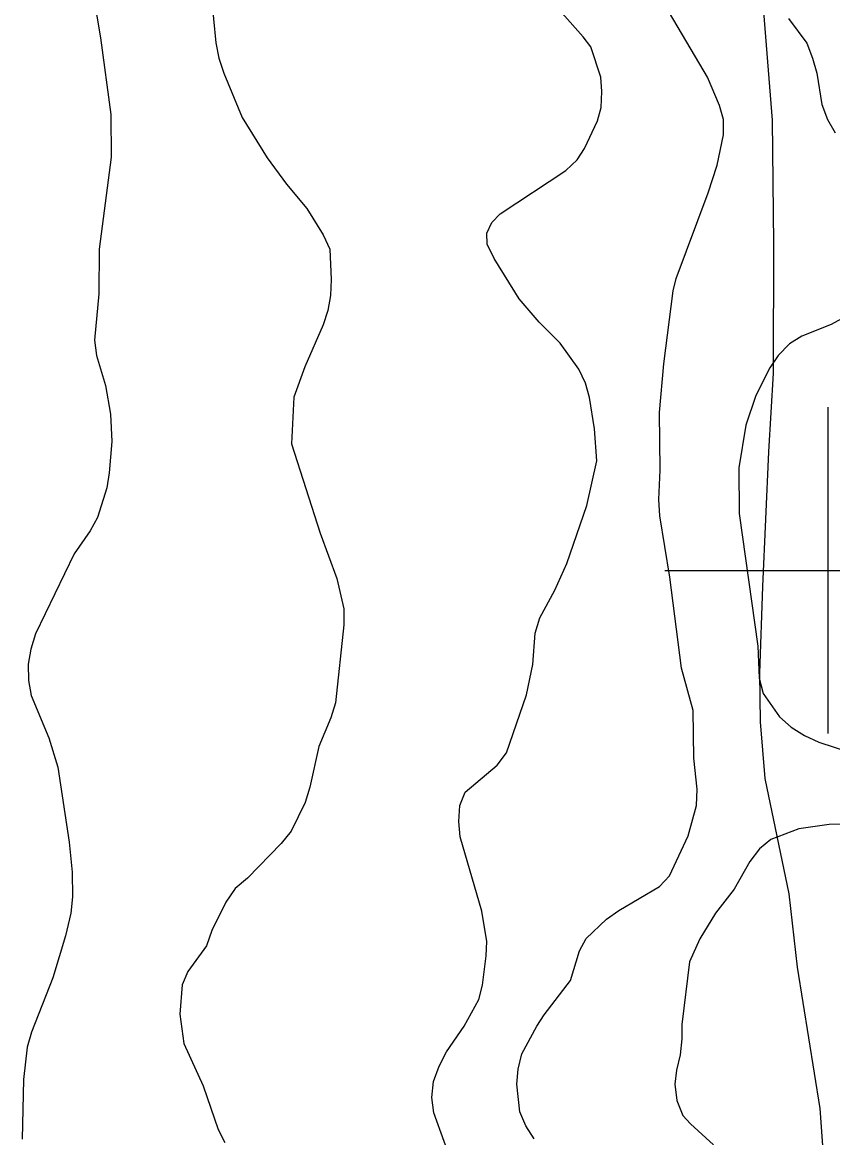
# Model space of a CAD drawing. Extents: x 282461 to 284471, y 5554090 to 5557646.
# Drawn here: x 283150.6 to 283200.3, y 5556765.2 to 5556833.6 of the extents above; entities that cross this region are included whole.
import ezdxf

# ---------------------------------------------------------------- set-up
doc = ezdxf.new("R2010")
doc.units = 0
for name, color, linetype in [('Niveau 1', 7, 'Continuous'), ('Niveau 2', 7, 'Continuous'), ('Niveau 22', 7, 'Continuous'), ('Niveau 61', 7, 'Continuous')]:
    doc.layers.add(name, color=color, linetype=linetype)

msp = doc.modelspace()

# ---------------------------------------------------------------- linework, layer by layer
at = {"layer": 'Niveau 1'}
for points in [[(283162.21, 5556835.28), (283162.48, 5556832.32), (283162.67, 5556831.39), (283162.97, 5556830.47), (283164.1, 5556827.75), (283165.64, 5556825.28), (283166.82, 5556823.66), (283168.06, 5556822.17), (283169.06, 5556820.56), (283169.48, 5556819.69), (283169.56, 5556817.83), (283169.51, 5556816.85), (283169.35, 5556815.92), (283169.07, 5556815.04), (283167.94, 5556812.48), (283167.26, 5556810.61), (283167.12, 5556807.76), (283168.87, 5556802.27), (283169.89, 5556799.5), (283170.32, 5556797.64), (283170.33, 5556796.66), (283169.81, 5556791.89), (283169.53, 5556790.96), (283168.79, 5556789.21), (283168.24, 5556786.71), (283167.96, 5556785.78), (283167.11, 5556784.03), (283166.48, 5556783.26), (283164.42, 5556781.15), (283163.67, 5556780.5), (283163.1, 5556779.68), (283162.25, 5556777.93), (283161.91, 5556777), (283160.77, 5556775.42), (283160.43, 5556774.6), (283160.28, 5556772.8), (283160.53, 5556771.01), (283161.72, 5556768.41), (283162.63, 5556765.75), (283163.04, 5556764.94)], [(283175.83, 5556768.69), (283176.16, 5556769.62), (283176.62, 5556770.5), (283177.7, 5556772.08), (283178.61, 5556773.71), (283178.83, 5556774.59), (283179.04, 5556776.39), (283179.09, 5556777.26), (283178.78, 5556779.11), (283177.45, 5556783.68), (283177.38, 5556784.61), (283177.43, 5556785.6), (283177.77, 5556786.41), (283179.72, 5556788.06), (283180.29, 5556788.82), (283181.53, 5556792.38), (283181.91, 5556794.24), (283182.06, 5556796.16), (283182.34, 5556797.09), (283183.25, 5556798.78), (283183.99, 5556800.42), (283185.22, 5556803.97), (283185.83, 5556806.71), (283185.69, 5556808.68), (283185.38, 5556810.59), (283185.13, 5556811.46), (283184.72, 5556812.32), (283183.59, 5556813.93), (283182.3, 5556815.2), (283181.07, 5556816.63), (283179.53, 5556819.11), (283179.11, 5556819.98), (283179.1, 5556820.67), (283179.39, 5556821.32), (283179.9, 5556821.84), (283183.93, 5556824.5), (283184.62, 5556825.15), (283185.08, 5556825.85), (283185.87, 5556827.54), (283186.09, 5556828.36), (283186.14, 5556829.35), (283186.07, 5556830.22), (283185.47, 5556832.07), (283185, 5556832.7), (283183.7, 5556834.13)], [(283177.11, 5556763.25), (283175.85, 5556766.77), (283175.72, 5556767.7), (283175.83, 5556768.69)]]:
    msp.add_lwpolyline(points, dxfattribs=at)
at = {"layer": 'Niveau 2'}
for points in [[(283190.68, 5556817.88), (283192.65, 5556823.14), (283193.21, 5556824.83), (283193.59, 5556826.69), (283193.58, 5556827.62), (283193.34, 5556828.49), (283192.62, 5556830.22), (283189.48, 5556835.53)], [(283154.98, 5556835.3), (283155.42, 5556832.63), (283156.05, 5556827.94), (283156.08, 5556825.32), (283155.34, 5556819.68), (283155.31, 5556816.95), (283155.05, 5556814.1), (283155.18, 5556813.17), (283155.72, 5556811.32), (283156.04, 5556809.58), (283156.11, 5556807.9), (283155.96, 5556805.98), (283155.8, 5556805.05), (283155.24, 5556803.24), (283154.78, 5556802.42), (283153.81, 5556801.02), (283151.43, 5556796.11), (283151.15, 5556795.18), (283150.99, 5556794.25), (283151, 5556793.26), (283151.18, 5556792.33), (283152.26, 5556789.73), (283152.8, 5556787.94)], [(283197.57, 5556833.81), (283198.69, 5556832.31), (283199.05, 5556831.39), (283199.3, 5556830.46), (283199.61, 5556828.55), (283199.97, 5556827.62), (283200.44, 5556826.81)], [(283182, 5556765.16), (283181.47, 5556765.96), (283181.11, 5556766.83), (283180.92, 5556768.51), (283181.02, 5556769.44), (283181.24, 5556770.38), (283182.15, 5556772.07), (283182.61, 5556772.77), (283184.21, 5556774.88), (283184.77, 5556776.69), (283185.17, 5556777.45), (283186.43, 5556778.63), (283187.18, 5556779.16), (283189.66, 5556780.64), (283190.29, 5556781.28), (283191.43, 5556783.74), (283191.93, 5556785.6), (283191.97, 5556786.59), (283191.78, 5556788.5), (283191.74, 5556791.41), (283191.02, 5556794.01), (283190.31, 5556799.58), (283189.69, 5556803.35), (283189.62, 5556804.34), (283189.71, 5556806.14), (283189.67, 5556809.68), (283189.93, 5556812.65), (283190.51, 5556817.13), (283190.68, 5556817.88)], [(283201.04, 5556815.54), (283200.18, 5556815.07), (283198.38, 5556814.35), (283197.63, 5556813.87), (283196.94, 5556813.17), (283196.43, 5556812.41), (283195.58, 5556810.71), (283194.96, 5556808.9), (283194.52, 5556806.28), (283194.56, 5556803.49), (283195.7, 5556795.36), (283195.78, 5556793.39), (283196.02, 5556792.46), (283197.03, 5556791.02), (283197.73, 5556790.39), (283198.55, 5556789.88), (283199.43, 5556789.48), (283201.3, 5556788.86)], [(283152.8, 5556787.94), (283153.5, 5556783.35), (283153.69, 5556781.5), (283153.71, 5556779.99), (283153.61, 5556779), (283153.27, 5556777.6), (283152.49, 5556775.04), (283151.19, 5556771.71), (283150.92, 5556770.78), (283150.71, 5556768.8), (283150.63, 5556765.14)], [(283200.83, 5556784.44), (283200.07, 5556784.43), (283198.21, 5556784.17), (283196.48, 5556783.51), (283195.79, 5556782.93), (283195.21, 5556782.16), (283194.25, 5556780.47), (283193.1, 5556779), (283192.13, 5556777.42), (283191.51, 5556776.02), (283191.03, 5556772.17), (283191.04, 5556771.3), (283190.94, 5556770.31), (283190.71, 5556769.38), (283190.61, 5556768.51), (283190.74, 5556767.52), (283191.1, 5556766.59), (283191.57, 5556766.08), (283192.98, 5556764.81)]]:
    msp.add_lwpolyline(points, dxfattribs=at)
at = {"layer": 'Niveau 22'}
msp.add_lwpolyline([(283195.48, 5556841.14), (283196.57, 5556827.58), (283196.66, 5556820.02), (283196.64, 5556812.08), (283196.34, 5556807.27), (283195.97, 5556799.01), (283195.8, 5556793.7), (283195.84, 5556790.72), (283196.12, 5556787.24), (283197.59, 5556780.19), (283198.11, 5556775.69), (283199.49, 5556767.02), (283200.05, 5556759.33)], dxfattribs=at)
at = {"layer": 'Niveau 61'}
for points in [[(283200, 5556790), (283200, 5556810)], [(283190, 5556800), (283210, 5556800)]]:
    msp.add_lwpolyline(points, dxfattribs=at)

doc.saveas('drawing.dxf')
